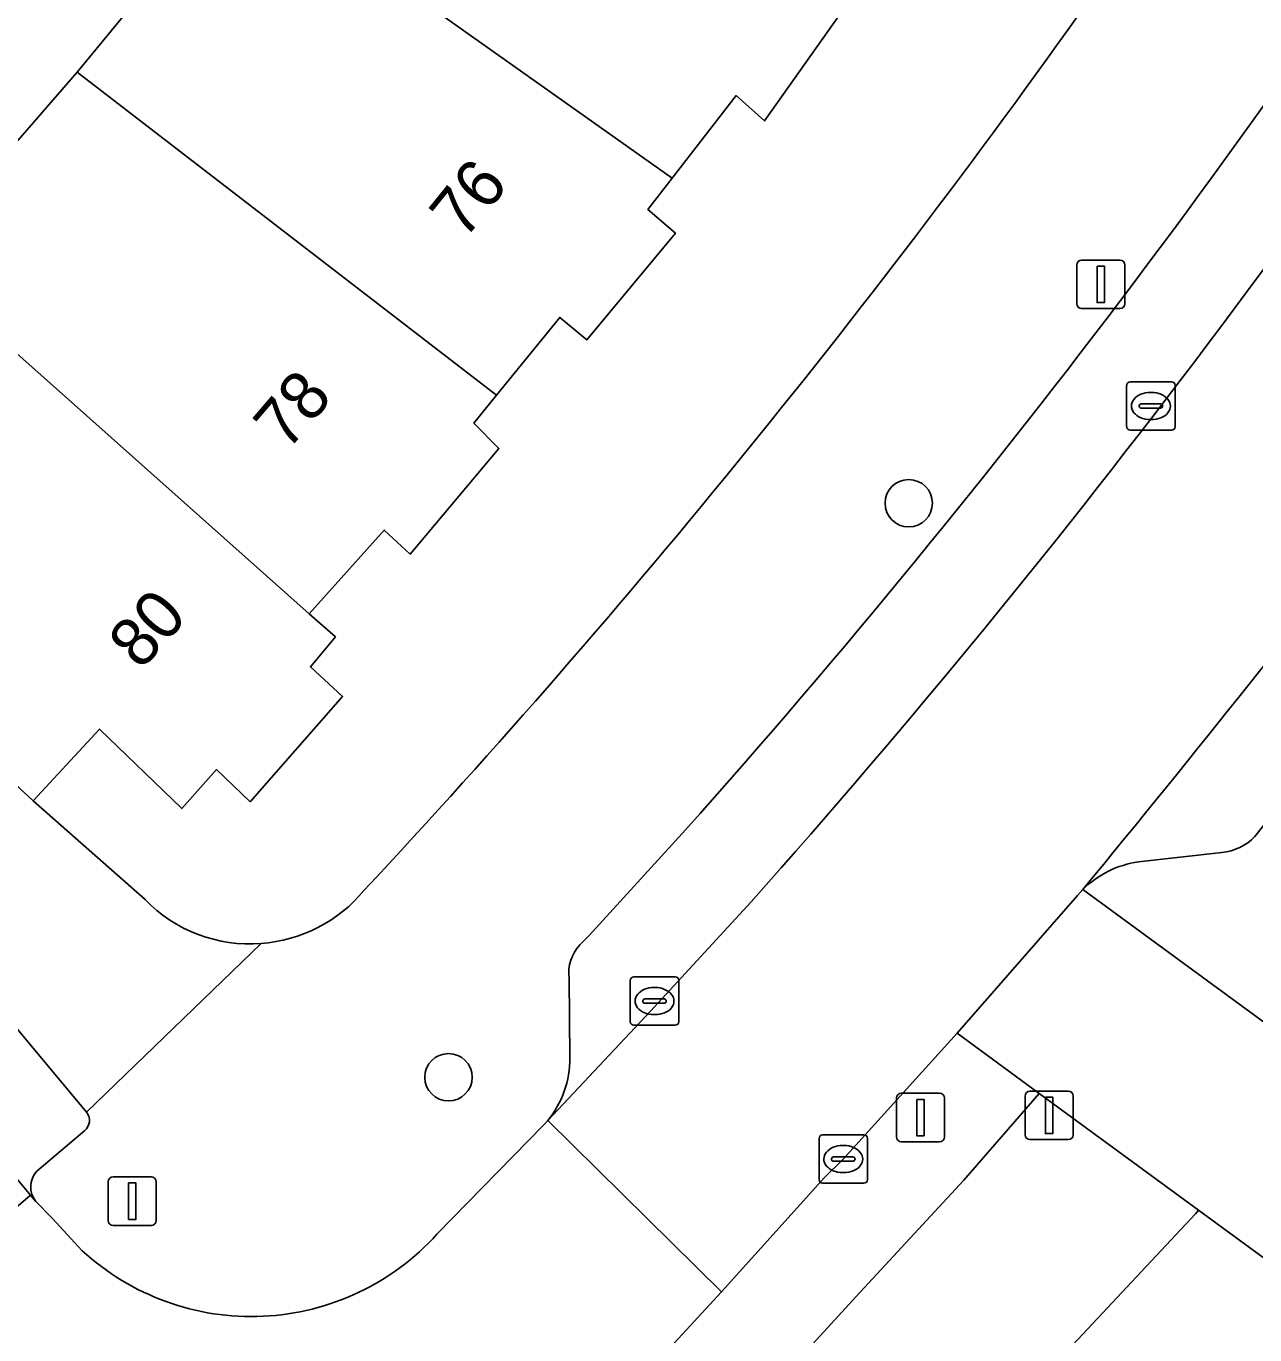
# Model space of a CAD drawing. Extents: x 162542 to 163147, y 380779 to 381521.
# Drawn here: x 163027.86 to 163053.22, y 380931.83 to 380958.83 of the extents above; entities that cross this region are included whole.
import ezdxf

# ---------------------------------------------------------------- set-up
doc = ezdxf.new("R2010")
doc.units = 0
for name, color, linetype in [('IMGEO_Berm_groen', 7, 'Continuous'), ('IMGEO_Boom', 7, 'Continuous'), ('IMGEO_Erf', 7, 'Continuous'), ('IMGEO_Kolk', 7, 'Continuous'), ('IMGEO_Lichtmast', 7, 'Continuous'), ('IMGEO_Pand', 7, 'Continuous'), ('IMGEO_Pand_nummerreeks', 7, 'Continuous'), ('IMGEO_Parkeervlak_open', 7, 'Continuous'), ('IMGEO_Rijbaan_lokaal_open', 7, 'Continuous'), ('IMGEO_Verkeersbordpaal', 7, 'Continuous'), ('IMGEO_Voetpad_open', 7, 'Continuous')]:
    doc.layers.add(name, color=color, linetype=linetype)

msp = doc.modelspace()

# ---------------------------------------------------------------- linework, layer by layer
at = {"layer": 'IMGEO_Berm_groen'}
for points in [[(163049.664, 380941.012), (163055.2, 380936.965), (163055.731, 380937.691), (163057.07, 380936.712), (163066.157, 380947.208)], [(163056.347, 380946.053), (163053.216, 380942.109)], [(163052.535, 380941.78), (163050.817, 380941.585)], [(163051.99, 380934.322), (163052.053, 380934.396), (163048.768, 380936.807), (163047.209, 380935.017), (163044.992, 380932.619), (163041.933, 380929.281)], [(163050.838, 380923.771), (163055.829, 380931.606), (163053.873, 380933.06), (163052.053, 380934.396), (163051.99, 380934.322), (163034.274, 380915.4)], [(163034.274, 380915.4), (163051.99, 380934.322)]]:
    msp.add_lwpolyline(points, dxfattribs=at)
for centre, radius, start, end in [((163052.455, 380942.815), 1.038, 274.4258, 317.1458), ((163051.112, 380939.545), 2.061, 98.2251, 134.6264)]:
    msp.add_arc(centre, radius, start, end, dxfattribs=at)
at = {"layer": 'IMGEO_Boom'}
for centre in [(163046.075, 380948.984), (163036.578, 380937.14)]:
    msp.add_circle(centre, 0.489, dxfattribs=at)
at = {"layer": 'IMGEO_Erf'}
for points in [[(163025.524, 380953.976), (163028.918, 380957.88), (163032.299, 380961.988), (163035.748, 380966.461), (163038.892, 380970.894), (163041.833, 380975.39), (163044.567, 380979.93), (163046.968, 380984.559), (163049.479, 380989.554), (163051.898, 380994.361), (163052.701, 380995.955), (163054.01, 380999.613), (163054.149, 381000), (163055.826, 381004.685), (163057.81, 381010.232)], [(163044.771, 380959.232), (163043.1, 380956.872), (163042.513, 380957.396), (163041.191, 380955.689), (163040.693, 380955.046), (163041.26, 380954.553), (163039.429, 380952.354), (163038.872, 380952.817), (163037.57, 380951.213), (163037.102, 380950.637), (163037.619, 380950.114), (163035.789, 380947.935), (163035.252, 380948.428), (163033.706, 380946.704), (163034.243, 380946.227), (163033.728, 380945.606), (163034.394, 380944.993), (163032.484, 380942.824), (163031.789, 380943.488), (163031.075, 380942.682), (163029.375, 380944.322), (163028.009, 380942.84), (163030.316, 380940.807)]]:
    msp.add_lwpolyline(points, dxfattribs=at)
for centre, radius, start, end in [((162904.815, 381062.142), 177.714, 317.02182, 324.79208), ((163032.478, 380942.902), 3.011, 224.1094, 274.4644), ((163032.491, 380942.939), 3.046, 274.1533, 320.2447)]:
    msp.add_arc(centre, radius, start, end, dxfattribs=at)
at = {"layer": 'IMGEO_Kolk'}
for p, q in [((163050.571, 380950.564), (163050.571, 380951.416)), ((163050.646, 380951.49), (163051.498, 380951.49)), ((163051.572, 380951.416), (163051.572, 380950.564)), ((163051.059, 380951.27), (163051.084, 380951.27)), ((163050.83, 380950.984), (163050.83, 380950.996)), ((163051.268, 380950.947), (163050.87, 380950.947)), ((163050.873, 380951.033), (163051.271, 380951.033)), ((163051.314, 380950.996), (163051.314, 380950.984)), ((163051.082, 380950.71), (163051.057, 380950.71)), ((163051.498, 380950.49), (163050.646, 380950.49)), ((163040.404, 380939.212), (163041.256, 380939.212)), ((163040.329, 380938.286), (163040.329, 380939.138)), ((163040.817, 380938.992), (163040.842, 380938.992)), ((163041.33, 380939.138), (163041.33, 380938.286)), ((163040.588, 380938.706), (163040.588, 380938.718)), ((163041.026, 380938.669), (163040.628, 380938.669)), ((163040.631, 380938.755), (163041.029, 380938.755)), ((163041.072, 380938.718), (163041.072, 380938.706)), ((163040.84, 380938.432), (163040.815, 380938.432)), ((163041.256, 380938.212), (163040.404, 380938.212)), ((163044.298, 380935.952), (163045.15, 380935.952)), ((163044.223, 380935.026), (163044.223, 380935.878)), ((163044.711, 380935.732), (163044.736, 380935.732)), ((163045.224, 380935.878), (163045.224, 380935.026)), ((163044.482, 380935.446), (163044.482, 380935.458)), ((163044.92, 380935.409), (163044.522, 380935.409)), ((163044.525, 380935.495), (163044.923, 380935.495)), ((163044.966, 380935.458), (163044.966, 380935.446)), ((163044.734, 380935.172), (163044.709, 380935.172)), ((163045.15, 380934.952), (163044.298, 380934.952))]:
    msp.add_line(p, q, dxfattribs=at)
for points in [[(163050.571, 380950.564), (163050.571, 380951.416)], [(163050.646, 380951.49), (163051.498, 380951.49)], [(163051.572, 380951.416), (163051.572, 380950.564)], [(163051.498, 380950.49), (163050.646, 380950.49)], [(163040.404, 380939.212), (163041.256, 380939.212)], [(163040.329, 380938.286), (163040.329, 380939.138)], [(163041.33, 380939.138), (163041.33, 380938.286)], [(163041.256, 380938.212), (163040.404, 380938.212)], [(163044.298, 380935.952), (163045.15, 380935.952)], [(163044.223, 380935.026), (163044.223, 380935.878)], [(163045.224, 380935.878), (163045.224, 380935.026)], [(163045.15, 380934.952), (163044.298, 380934.952)]]:
    msp.add_lwpolyline(points, dxfattribs=at)
for centre, radius, start, end in [((163050.648, 380951.414), 0.0765, 91.552, 178.448), ((163050.648, 380951.414), 0.0765, 91.552, 178.448), ((163051.496, 380951.414), 0.0765, 1.552, 88.448), ((163051.496, 380951.414), 0.0765, 1.552, 88.448), ((163050.87, 380950.993), 0.0403, 85.8775, 175.7526), ((163050.867, 380950.983), 0.0366, 178.938, 274.7102), ((163051.271, 380950.99), 0.043, 264.8664, 352.4533), ((163051.275, 380950.995), 0.0386, 1.7309, 96.639), ((163050.648, 380950.566), 0.0765, 181.552, 268.448), ((163050.648, 380950.566), 0.0765, 181.552, 268.448), ((163051.496, 380950.566), 0.0765, 271.552, 358.448), ((163051.496, 380950.566), 0.0765, 271.552, 358.448), ((163040.406, 380939.136), 0.0765, 91.552, 178.448), ((163040.406, 380939.136), 0.0765, 91.552, 178.448), ((163041.254, 380939.136), 0.0765, 1.552, 88.448), ((163041.254, 380939.136), 0.0765, 1.552, 88.448), ((163040.628, 380938.715), 0.0403, 85.8775, 175.7526), ((163040.625, 380938.705), 0.0366, 178.938, 274.7102), ((163041.029, 380938.712), 0.043, 264.8664, 352.4533), ((163041.033, 380938.717), 0.0386, 1.7309, 96.639), ((163040.406, 380938.288), 0.0765, 181.552, 268.448), ((163040.406, 380938.288), 0.0765, 181.552, 268.448), ((163041.254, 380938.288), 0.0765, 271.552, 358.448), ((163041.254, 380938.288), 0.0765, 271.552, 358.448), ((163044.3, 380935.876), 0.0765, 91.552, 178.448), ((163044.3, 380935.876), 0.0765, 91.552, 178.448), ((163045.148, 380935.876), 0.0765, 1.552, 88.448), ((163045.148, 380935.876), 0.0765, 1.552, 88.448), ((163044.522, 380935.455), 0.0403, 85.8775, 175.7526), ((163044.519, 380935.445), 0.0366, 178.938, 274.7102), ((163044.923, 380935.452), 0.043, 264.8664, 352.4533), ((163044.927, 380935.457), 0.0386, 1.7309, 96.639), ((163044.3, 380935.028), 0.0765, 181.552, 268.448), ((163044.3, 380935.028), 0.0765, 181.552, 268.448), ((163045.148, 380935.028), 0.0765, 271.552, 358.448), ((163045.148, 380935.028), 0.0765, 271.552, 358.448)]:
    msp.add_arc(centre, radius, start, end, dxfattribs=at)
for centre, major_axis, ratio, start_param, end_param in [((163051.058, 380950.99), (-0.387, 0.002), 0.722429, 4.712389, 7.853982), ((163051.083, 380950.99), (-0.39, 0.002), 0.717154, 1.570796, 4.712389), ((163040.816, 380938.712), (-0.387, 0.002), 0.722429, 4.712389, 7.853982), ((163040.841, 380938.712), (-0.39, 0.002), 0.717154, 1.570796, 4.712389), ((163044.71, 380935.452), (-0.387, 0.002), 0.722429, 4.712389, 7.853982), ((163044.735, 380935.452), (-0.39, 0.002), 0.717154, 1.570796, 4.712389)]:
    msp.add_ellipse(centre, major_axis=major_axis, ratio=ratio, start_param=start_param, end_param=end_param, dxfattribs=at)
at = {"layer": 'IMGEO_Lichtmast'}
for p, q in [((163049.542, 380953.1), (163049.542, 380953.9)), ((163049.542, 380953.9), (163049.542, 380953.1)), ((163049.642, 380954), (163050.432, 380954)), ((163050.432, 380954), (163049.642, 380954)), ((163050.532, 380953.9), (163050.532, 380953.1)), ((163050.532, 380953.1), (163050.532, 380953.9)), ((163050.432, 380953), (163049.642, 380953)), ((163049.642, 380953), (163050.432, 380953)), ((163045.921, 380936.809), (163046.711, 380936.809)), ((163046.711, 380936.809), (163045.921, 380936.809)), ((163045.821, 380935.909), (163045.821, 380936.709)), ((163045.821, 380936.709), (163045.821, 380935.909)), ((163046.811, 380936.709), (163046.811, 380935.909)), ((163046.811, 380935.909), (163046.811, 380936.709)), ((163046.711, 380935.809), (163045.921, 380935.809)), ((163045.921, 380935.809), (163046.711, 380935.809)), ((163029.557, 380934.183), (163029.557, 380934.983)), ((163029.557, 380934.983), (163029.557, 380934.183)), ((163029.657, 380935.083), (163030.447, 380935.083)), ((163030.447, 380935.083), (163029.657, 380935.083)), ((163030.547, 380934.983), (163030.547, 380934.183)), ((163030.547, 380934.183), (163030.547, 380934.983)), ((163030.447, 380934.083), (163029.657, 380934.083)), ((163029.657, 380934.083), (163030.447, 380934.083))]:
    msp.add_line(p, q, dxfattribs=at)
for points in [[(163049.962, 380953.875), (163050.112, 380953.875), (163050.112, 380953.125), (163049.962, 380953.125), (163049.962, 380953.875)], [(163046.241, 380936.684), (163046.391, 380936.684), (163046.391, 380935.934), (163046.241, 380935.934), (163046.241, 380936.684)], [(163029.977, 380934.958), (163030.127, 380934.958), (163030.127, 380934.208), (163029.977, 380934.208), (163029.977, 380934.958)]]:
    msp.add_lwpolyline(points, dxfattribs=at)
for centre, start, end in [((163049.642, 380953.9), 90, 180), ((163049.642, 380953.9), 90, 180), ((163050.432, 380953.9), 0, 90), ((163050.432, 380953.9), 360, 90), ((163049.642, 380953.1), 180, 270), ((163049.642, 380953.1), 180, 270), ((163050.432, 380953.1), 270, 0), ((163050.432, 380953.1), 270, 0), ((163045.921, 380936.709), 90, 180), ((163045.921, 380936.709), 90, 180), ((163046.711, 380936.709), 0, 90), ((163046.711, 380936.709), 360, 90), ((163045.921, 380935.909), 180, 270), ((163045.921, 380935.909), 180, 270), ((163046.711, 380935.909), 270, 0), ((163046.711, 380935.909), 270, 0), ((163029.657, 380934.983), 90, 180), ((163029.657, 380934.983), 90, 180), ((163030.447, 380934.983), 0, 90), ((163030.447, 380934.983), 360, 90), ((163029.657, 380934.183), 180, 270), ((163029.657, 380934.183), 180, 270), ((163030.447, 380934.183), 270, 0), ((163030.447, 380934.183), 270, 0)]:
    msp.add_arc(centre, 0.1, start, end, dxfattribs=at)
at = {"layer": 'IMGEO_Pand'}
for points in [[(163032.299, 380961.988), (163041.191, 380955.689), (163042.513, 380957.396), (163043.1, 380956.872), (163044.771, 380959.232), (163044.154, 380959.686), (163044.617, 380960.336), (163035.748, 380966.461)], [(163028.918, 380957.88), (163037.57, 380951.213), (163038.872, 380952.817), (163039.429, 380952.354), (163041.26, 380954.553), (163040.693, 380955.046), (163041.191, 380955.689), (163032.299, 380961.988)], [(163028.918, 380957.88), (163025.524, 380953.976), (163033.706, 380946.704), (163035.252, 380948.428), (163035.789, 380947.935), (163037.619, 380950.114), (163037.102, 380950.637), (163037.57, 380951.213)], [(163025.524, 380953.976), (163023.178, 380951.397), (163021.945, 380952.504), (163019.935, 380950.306), (163028.009, 380942.84), (163029.375, 380944.322), (163031.075, 380942.682), (163031.789, 380943.488), (163032.484, 380942.824), (163034.394, 380944.993), (163033.728, 380945.606), (163034.243, 380946.227), (163033.706, 380946.704)]]:
    msp.add_lwpolyline(points, close=True, dxfattribs=at)
at = {"layer": 'IMGEO_Parkeervlak_open'}
for points in [[(163053.216, 380942.109), (163056.347, 380946.053)], [(163041.47, 380942.243), (163039.479, 380940.066), (163039.289, 380939.87)], [(163050.817, 380941.585), (163052.535, 380941.78)], [(163038.626, 380936.244), (163040.743, 380938.5), (163042.825, 380940.762)], [(163029.107, 380936.42), (163026.468, 380939.582)], [(163039.069, 380939.187), (163039.084, 380937.54)], [(163024.952, 380938.294), (163027.953, 380934.71), (163028.062, 380934.579)], [(163041.933, 380929.281), (163044.992, 380932.619), (163047.209, 380935.017), (163048.768, 380936.807), (163047.072, 380938.052), (163044.724, 380935.452), (163044.338, 380935.069), (163042.214, 380932.71), (163040.426, 380930.773)], [(163028.084, 380935.201), (163029.071, 380936.039)]]:
    msp.add_lwpolyline(points, dxfattribs=at)
for centre, radius, start, end in [((162909.375, 381059.906), 176.9, 318.30711, 327.7613), ((162907.518, 381061.16), 181.118, 318.33701, 327.73632), ((162818.723, 381131.66), 299.467, 320.45933, 322.54739), ((163052.455, 380942.815), 1.038, 274.4258, 317.1458), ((163051.112, 380939.545), 2.061, 98.2251, 134.6264), ((163039.893, 380939.298), 0.832, 136.5906, 187.701), ((163037.035, 380937.535), 2.049, 320.9436, 0.1301), ((163028.906, 380936.247), 0.265, 308.4492, 40.7553), ((163028.434, 380934.877), 0.477, 137.2544, 218.6942)]:
    msp.add_arc(centre, radius, start, end, dxfattribs=at)
at = {"layer": 'IMGEO_Rijbaan_lokaal_open'}
for points in [[(163042.825, 380940.762), (163040.743, 380938.5), (163038.626, 380936.244), (163042.214, 380932.71), (163044.338, 380935.069), (163044.724, 380935.452), (163047.072, 380938.052), (163049.557, 380940.888), (163049.664, 380941.012)], [(163021.701, 380937.068), (163022.272, 380936.401), (163024.01, 380934.429), (163025.483, 380932.592), (163027.953, 380934.71), (163024.952, 380938.294)], [(163040.426, 380930.773), (163042.214, 380932.71), (163038.626, 380936.244), (163038.542, 380936.155), (163036.34, 380933.902)], [(163029.02, 380933.561), (163028.402, 380934.229), (163028.062, 380934.579), (163027.953, 380934.71), (163025.483, 380932.592), (163025.952, 380932.044)]]:
    msp.add_lwpolyline(points, dxfattribs=at)
for centre, radius, start, end in [((162907.518, 381061.16), 181.118, 318.33701, 327.73632), ((162818.723, 381131.66), 299.467, 320.45933, 322.54739), ((163032.511, 380937.365), 5.163, 227.456, 317.8784)]:
    msp.add_arc(centre, radius, start, end, dxfattribs=at)
at = {"layer": 'IMGEO_Verkeersbordpaal'}
for p, q in [((163048.476, 380935.952), (163048.476, 380936.752)), ((163048.476, 380936.752), (163048.476, 380935.952)), ((163048.576, 380936.852), (163049.366, 380936.852)), ((163049.366, 380936.852), (163048.576, 380936.852)), ((163049.466, 380936.752), (163049.466, 380935.952)), ((163049.466, 380935.952), (163049.466, 380936.752)), ((163049.366, 380935.852), (163048.576, 380935.852)), ((163048.576, 380935.852), (163049.366, 380935.852))]:
    msp.add_line(p, q, dxfattribs=at)
msp.add_lwpolyline([(163048.896, 380936.727), (163049.046, 380936.727), (163049.046, 380935.977), (163048.896, 380935.977), (163048.896, 380936.727)], dxfattribs=at)
for centre, start, end in [((163048.576, 380936.752), 90, 180), ((163048.576, 380936.752), 90, 180), ((163049.366, 380936.752), 0, 90), ((163049.366, 380936.752), 360, 90), ((163048.576, 380935.952), 180, 270), ((163048.576, 380935.952), 180, 270), ((163049.366, 380935.952), 270, 0), ((163049.366, 380935.952), 270, 0)]:
    msp.add_arc(centre, 0.1, start, end, dxfattribs=at)
at = {"layer": 'IMGEO_Voetpad_open'}
for points in [[(163030.316, 380940.807), (163028.009, 380942.84), (163019.935, 380950.306)], [(163039.289, 380939.87), (163039.479, 380940.066), (163041.47, 380942.243)], [(163026.468, 380939.582), (163029.107, 380936.42), (163032.712, 380939.901)], [(163032.712, 380939.901), (163029.107, 380936.42)], [(163039.084, 380937.54), (163039.069, 380939.187)], [(163036.34, 380933.902), (163038.542, 380936.155), (163038.626, 380936.244)], [(163029.071, 380936.039), (163028.084, 380935.201)], [(163028.062, 380934.579), (163028.402, 380934.229), (163029.02, 380933.561)]]:
    msp.add_lwpolyline(points, dxfattribs=at)
msp.add_lwpolyline([(163057.07, 380936.712), (163055.731, 380937.691), (163055.2, 380936.965), (163049.664, 380941.012), (163049.557, 380940.888), (163047.072, 380938.052), (163048.768, 380936.807), (163052.053, 380934.396), (163053.873, 380933.06), (163055.829, 380931.606), (163058.556, 380935.625)], close=True, dxfattribs=at)
for centre, radius, start, end in [((162909.375, 381059.906), 176.9, 318.30711, 327.7613), ((162904.815, 381062.142), 177.714, 317.02182, 324.79208), ((163032.478, 380942.902), 3.011, 224.1094, 274.4644), ((163032.491, 380942.939), 3.046, 274.1533, 320.2447), ((163039.893, 380939.298), 0.832, 136.5906, 187.701), ((163037.035, 380937.535), 2.049, 320.9436, 0.1301), ((163028.906, 380936.247), 0.265, 308.4492, 40.7553), ((163028.434, 380934.877), 0.477, 137.2544, 218.6942), ((163032.511, 380937.365), 5.163, 227.456, 317.8784)]:
    msp.add_arc(centre, radius, start, end, dxfattribs=at)

# ---------------------------------------------------------------- texts
at = {"layer": 'IMGEO_Pand_nummerreeks'}
for s, rotation, p in [('76', 51.0254, (163036.901, 380954.394)), ('78', 49.4463, (163033.247, 380950.038)), ('80', 48.2087, (163030.231, 380945.519))]:
    msp.add_text(s, height=1, rotation=rotation, dxfattribs=at).set_placement(p)

doc.saveas('drawing.dxf')
